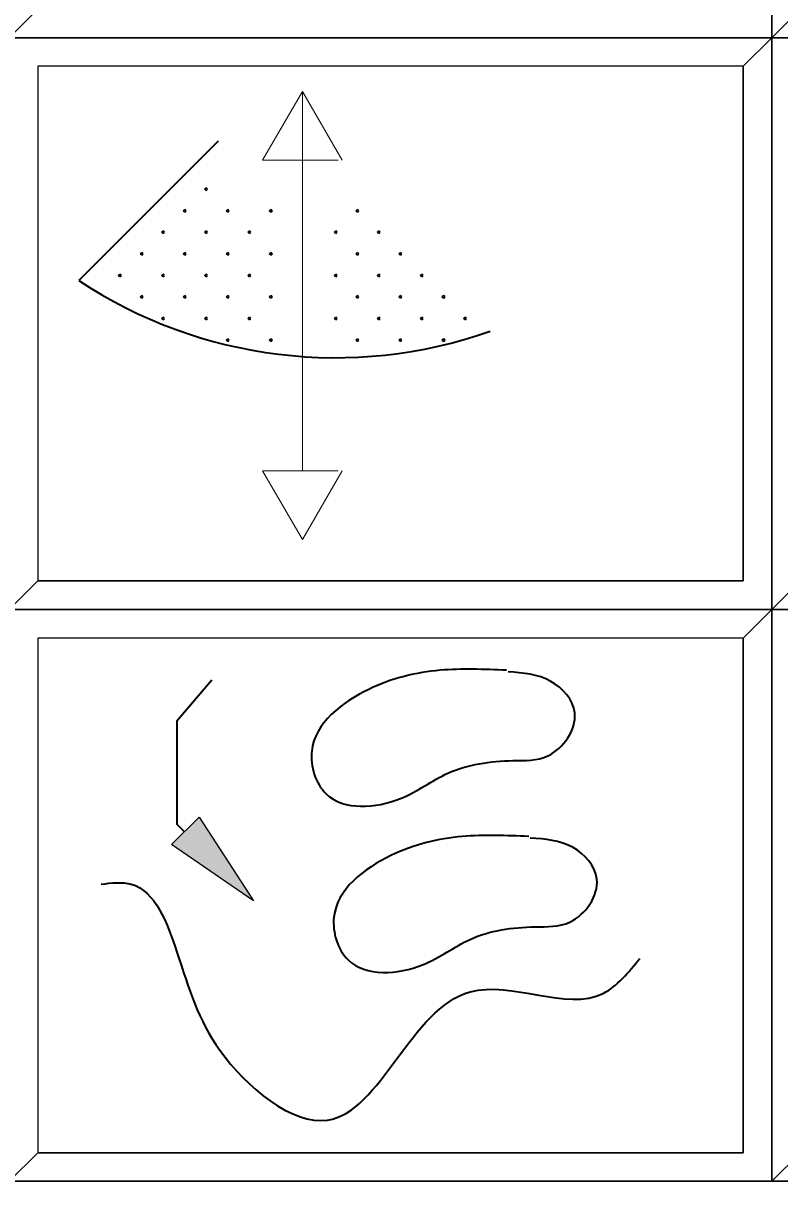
# Model space of a CAD drawing. Extents: x 95906.8 to 95923.6, y 90964.8 to 90972.8.
# Drawn here: x 95914.937 to 95915.334, y 90966.954 to 90967.569 of the extents above; entities that cross this region are included whole.
import ezdxf

# ---------------------------------------------------------------- set-up
doc = ezdxf.new("R2010")
doc.units = 0
doc.header["$LTSCALE"] = 0.019
doc.linetypes.add('MEDIUM_DASHED', pattern=[4.5, 3, -1.5])
for name, color, linetype, lineweight in [('1', 7, 'Continuous', 25), ('11', 7, 'Continuous', 25), ('2', 7, 'Continuous', 13), ('3', 7, 'Continuous', 25), ('6', 7, 'Continuous', 35)]:
    doc.layers.add(name, color=color, linetype=linetype, lineweight=lineweight)

msp = doc.modelspace()

# ---------------------------------------------------------------- hatches: boundary and pattern name
at = {"layer": '6'}
msp.add_hatch(color=256, dxfattribs=at).paths.add_polyline_path([(95915.0295, 90967.1527), (95915.058, 90967.1089), (95915.0149, 90967.1384)])

# ---------------------------------------------------------------- linework, layer by layer
at = {"layer": '1'}
for points in [[(95914.9298, 90967.5617), (95915.3298, 90967.5617), (95915.3298, 90967.8617), (95914.9298, 90967.8617)], [(95915.3298, 90967.5617), (95915.7298, 90967.5617), (95915.7298, 90967.8617), (95915.3298, 90967.8617)], [(95914.9298, 90967.2617), (95915.3298, 90967.2617), (95915.3298, 90967.5617), (95914.9298, 90967.5617)], [(95915.3298, 90967.2617), (95915.7298, 90967.2617), (95915.7298, 90967.5617), (95915.3298, 90967.5617)], [(95914.9298, 90966.9617), (95915.3298, 90966.9617), (95915.3298, 90967.2617), (95914.9298, 90967.2617)], [(95915.3298, 90966.9617), (95915.7298, 90966.9617), (95915.7298, 90967.2617), (95915.3298, 90967.2617)], [(95914.5298, 90966.8617), (95916.1298, 90966.8617), (95916.1298, 90966.9617), (95914.5298, 90966.9617)]]:
    msp.add_lwpolyline(points, close=True, dxfattribs=at)
at = {"layer": '11'}
for points in [[(95914.9448, 90967.2767), (95915.3148, 90967.2767), (95915.3148, 90967.5467), (95914.9448, 90967.5467)], [(95914.9448, 90966.9767), (95915.3148, 90966.9767), (95915.3148, 90967.2467), (95914.9448, 90967.2467)]]:
    msp.add_lwpolyline(points, close=True, dxfattribs=at)
at = {"layer": '2'}
for points in [[(95914.9298, 90967.8617), (95914.9298, 90967.5617), (95914.9448, 90967.5767), (95914.9448, 90967.8467), (95915.3148, 90967.8467), (95915.3298, 90967.8617)], [(95915.3298, 90967.8617), (95915.3298, 90967.5617), (95915.3448, 90967.5767), (95915.3448, 90967.8467), (95915.7148, 90967.8467), (95915.7298, 90967.8617)], [(95914.9298, 90967.5617), (95914.9298, 90967.2617), (95914.9448, 90967.2767), (95914.9448, 90967.5467), (95915.3148, 90967.5467), (95915.3298, 90967.5617)], [(95915.3298, 90967.5617), (95915.3298, 90967.2617), (95915.3448, 90967.2767), (95915.3448, 90967.5467), (95915.7148, 90967.5467), (95915.7298, 90967.5617)], [(95914.9298, 90967.2617), (95914.9298, 90966.9617), (95914.9448, 90966.9767), (95914.9448, 90967.2467), (95915.3148, 90967.2467), (95915.3298, 90967.2617)], [(95915.3298, 90967.2617), (95915.3298, 90966.9617), (95915.3448, 90966.9767), (95915.3448, 90967.2467), (95915.7148, 90967.2467), (95915.7298, 90967.2617)], [(95914.5298, 90966.9617), (95914.5298, 90966.8617), (95914.5448, 90966.8767), (95914.5448, 90966.9467), (95916.1148, 90966.9467), (95916.1298, 90966.9617)]]:
    msp.add_lwpolyline(points, close=True, dxfattribs=at)
at = {"layer": '3'}
for points in [[(95914.9298, 90967.5617), (95915.3298, 90967.5617), (95915.3298, 90967.8617), (95915.3148, 90967.8467), (95915.3148, 90967.5767), (95914.9448, 90967.5767)], [(95915.3298, 90967.5617), (95915.7298, 90967.5617), (95915.7298, 90967.8617), (95915.7148, 90967.8467), (95915.7148, 90967.5767), (95915.3448, 90967.5767)], [(95914.9298, 90967.2617), (95915.3298, 90967.2617), (95915.3298, 90967.5617), (95915.3148, 90967.5467), (95915.3148, 90967.2767), (95914.9448, 90967.2767)], [(95915.3298, 90967.2617), (95915.7298, 90967.2617), (95915.7298, 90967.5617), (95915.7148, 90967.5467), (95915.7148, 90967.2767), (95915.3448, 90967.2767)], [(95914.9298, 90966.9617), (95915.3298, 90966.9617), (95915.3298, 90967.2617), (95915.3148, 90967.2467), (95915.3148, 90966.9767), (95914.9448, 90966.9767)], [(95915.3298, 90966.9617), (95915.7298, 90966.9617), (95915.7298, 90967.2617), (95915.7148, 90967.2467), (95915.7148, 90966.9767), (95915.3448, 90966.9767)]]:
    msp.add_lwpolyline(points, close=True, dxfattribs=at)
at = {"layer": '6', "lineweight": 13}
for p, q in [((95915.0836, 90967.433), (95915.0836, 90967.5335)), ((95915.0627, 90967.4975), (95915.1023, 90967.4975))]:
    msp.add_line(p, q, dxfattribs=at)
at = {"layer": '6'}
for p, q in [((95915.0394, 90967.5074), (95914.9663, 90967.4343)), ((95915.0325, 90967.4822), (95915.0332, 90967.483)), ((95915.0332, 90967.4815), (95915.0325, 90967.4822)), ((95915.0339, 90967.4822), (95915.0332, 90967.483)), ((95915.0332, 90967.4815), (95915.0339, 90967.4822)), ((95915.0212, 90967.4709), (95915.0219, 90967.4716)), ((95915.0219, 90967.4702), (95915.0212, 90967.4709)), ((95915.0226, 90967.4709), (95915.0219, 90967.4716)), ((95915.0219, 90967.4702), (95915.0226, 90967.4709)), ((95915.0438, 90967.4709), (95915.0445, 90967.4716)), ((95915.0445, 90967.4702), (95915.0438, 90967.4709)), ((95915.0452, 90967.4709), (95915.0445, 90967.4716)), ((95915.0445, 90967.4702), (95915.0452, 90967.4709)), ((95915.0664, 90967.4709), (95915.0671, 90967.4716)), ((95915.0671, 90967.4702), (95915.0664, 90967.4709)), ((95915.0679, 90967.4709), (95915.0671, 90967.4716)), ((95915.0671, 90967.4702), (95915.0679, 90967.4709)), ((95915.1117, 90967.4709), (95915.1124, 90967.4716)), ((95915.1124, 90967.4702), (95915.1117, 90967.4709)), ((95915.1131, 90967.4709), (95915.1124, 90967.4716)), ((95915.1124, 90967.4702), (95915.1131, 90967.4709)), ((95915.0099, 90967.4596), (95915.0106, 90967.4603)), ((95915.0106, 90967.4589), (95915.0099, 90967.4596)), ((95915.0113, 90967.4596), (95915.0106, 90967.4603)), ((95915.0106, 90967.4589), (95915.0113, 90967.4596)), ((95915.0325, 90967.4596), (95915.0332, 90967.4603)), ((95915.0332, 90967.4589), (95915.0325, 90967.4596)), ((95915.0339, 90967.4596), (95915.0332, 90967.4603)), ((95915.0332, 90967.4589), (95915.0339, 90967.4596)), ((95915.0551, 90967.4596), (95915.0558, 90967.4603)), ((95915.0558, 90967.4589), (95915.0551, 90967.4596)), ((95915.0565, 90967.4596), (95915.0558, 90967.4603)), ((95915.0558, 90967.4589), (95915.0565, 90967.4596)), ((95915.1004, 90967.4596), (95915.1011, 90967.4603)), ((95915.1011, 90967.4589), (95915.1004, 90967.4596)), ((95915.1018, 90967.4596), (95915.1011, 90967.4603)), ((95915.1011, 90967.4589), (95915.1018, 90967.4596)), ((95915.123, 90967.4596), (95915.1237, 90967.4603)), ((95915.1237, 90967.4589), (95915.123, 90967.4596)), ((95915.1244, 90967.4596), (95915.1237, 90967.4603)), ((95915.1237, 90967.4589), (95915.1244, 90967.4596)), ((95914.9986, 90967.4483), (95914.9993, 90967.449)), ((95914.9993, 90967.4476), (95914.9986, 90967.4483)), ((95915, 90967.4483), (95914.9993, 90967.449)), ((95914.9993, 90967.4476), (95915, 90967.4483)), ((95915.0212, 90967.4483), (95915.0219, 90967.449)), ((95915.0219, 90967.4476), (95915.0212, 90967.4483)), ((95915.0226, 90967.4483), (95915.0219, 90967.449)), ((95915.0219, 90967.4476), (95915.0226, 90967.4483)), ((95915.0438, 90967.4483), (95915.0445, 90967.449)), ((95915.0445, 90967.4476), (95915.0438, 90967.4483)), ((95915.0452, 90967.4483), (95915.0445, 90967.449)), ((95915.0445, 90967.4476), (95915.0452, 90967.4483)), ((95915.0664, 90967.4483), (95915.0671, 90967.449)), ((95915.0671, 90967.4476), (95915.0664, 90967.4483)), ((95915.0679, 90967.4483), (95915.0671, 90967.449)), ((95915.0671, 90967.4476), (95915.0679, 90967.4483)), ((95915.1117, 90967.4483), (95915.1124, 90967.449)), ((95915.1124, 90967.4476), (95915.1117, 90967.4483)), ((95915.1131, 90967.4483), (95915.1124, 90967.449)), ((95915.1124, 90967.4476), (95915.1131, 90967.4483)), ((95915.1343, 90967.4483), (95915.135, 90967.449)), ((95915.135, 90967.4476), (95915.1343, 90967.4483)), ((95915.1357, 90967.4483), (95915.135, 90967.449)), ((95915.135, 90967.4476), (95915.1357, 90967.4483)), ((95914.9872, 90967.437), (95914.9879, 90967.4377)), ((95914.9879, 90967.4363), (95914.9872, 90967.437)), ((95914.9887, 90967.437), (95914.9879, 90967.4377)), ((95914.9879, 90967.4363), (95914.9887, 90967.437)), ((95915.0099, 90967.437), (95915.0106, 90967.4377)), ((95915.0106, 90967.4363), (95915.0099, 90967.437)), ((95915.0113, 90967.437), (95915.0106, 90967.4377)), ((95915.0106, 90967.4363), (95915.0113, 90967.437)), ((95915.0325, 90967.437), (95915.0332, 90967.4377)), ((95915.0332, 90967.4363), (95915.0325, 90967.437)), ((95915.0339, 90967.437), (95915.0332, 90967.4377)), ((95915.0332, 90967.4363), (95915.0339, 90967.437)), ((95915.0551, 90967.437), (95915.0558, 90967.4377)), ((95915.0558, 90967.4363), (95915.0551, 90967.437)), ((95915.0565, 90967.437), (95915.0558, 90967.4377)), ((95915.0558, 90967.4363), (95915.0565, 90967.437)), ((95915.1004, 90967.437), (95915.1011, 90967.4377)), ((95915.1011, 90967.4363), (95915.1004, 90967.437)), ((95915.1018, 90967.437), (95915.1011, 90967.4377)), ((95915.1011, 90967.4363), (95915.1018, 90967.437)), ((95915.123, 90967.437), (95915.1237, 90967.4377)), ((95915.1237, 90967.4363), (95915.123, 90967.437)), ((95915.1244, 90967.437), (95915.1237, 90967.4377)), ((95915.1237, 90967.4363), (95915.1244, 90967.437)), ((95915.1456, 90967.437), (95915.1463, 90967.4377)), ((95915.1463, 90967.4363), (95915.1456, 90967.437)), ((95915.147, 90967.437), (95915.1463, 90967.4377)), ((95915.1463, 90967.4363), (95915.147, 90967.437)), ((95914.9986, 90967.4257), (95914.9993, 90967.4264)), ((95914.9993, 90967.425), (95914.9986, 90967.4257)), ((95915, 90967.4257), (95914.9993, 90967.4264)), ((95914.9993, 90967.425), (95915, 90967.4257)), ((95915.0212, 90967.4257), (95915.0219, 90967.4264)), ((95915.0219, 90967.425), (95915.0212, 90967.4257)), ((95915.0226, 90967.4257), (95915.0219, 90967.4264)), ((95915.0219, 90967.425), (95915.0226, 90967.4257)), ((95915.0438, 90967.4257), (95915.0445, 90967.4264)), ((95915.0445, 90967.425), (95915.0438, 90967.4257)), ((95915.0452, 90967.4257), (95915.0445, 90967.4264)), ((95915.0445, 90967.425), (95915.0452, 90967.4257)), ((95915.0664, 90967.4257), (95915.0671, 90967.4264)), ((95915.0671, 90967.425), (95915.0664, 90967.4257)), ((95915.0679, 90967.4257), (95915.0671, 90967.4264)), ((95915.0671, 90967.425), (95915.0679, 90967.4257)), ((95915.1117, 90967.4257), (95915.1124, 90967.4264)), ((95915.1124, 90967.425), (95915.1117, 90967.4257)), ((95915.1131, 90967.4257), (95915.1124, 90967.4264)), ((95915.1124, 90967.425), (95915.1131, 90967.4257)), ((95915.1343, 90967.4257), (95915.135, 90967.4264)), ((95915.135, 90967.425), (95915.1343, 90967.4257)), ((95915.1357, 90967.4257), (95915.135, 90967.4264)), ((95915.135, 90967.425), (95915.1357, 90967.4257)), ((95915.1569, 90967.4257), (95915.1577, 90967.4264)), ((95915.1577, 90967.425), (95915.1569, 90967.4257)), ((95915.1584, 90967.4257), (95915.1577, 90967.4264)), ((95915.1577, 90967.425), (95915.1584, 90967.4257)), ((95915.0099, 90967.4144), (95915.0106, 90967.4151)), ((95915.0106, 90967.4137), (95915.0099, 90967.4144)), ((95915.0113, 90967.4144), (95915.0106, 90967.4151)), ((95915.0106, 90967.4137), (95915.0113, 90967.4144)), ((95915.0325, 90967.4144), (95915.0332, 90967.4151)), ((95915.0332, 90967.4137), (95915.0325, 90967.4144)), ((95915.0339, 90967.4144), (95915.0332, 90967.4151)), ((95915.0332, 90967.4137), (95915.0339, 90967.4144)), ((95915.0551, 90967.4144), (95915.0558, 90967.4151)), ((95915.0558, 90967.4137), (95915.0551, 90967.4144)), ((95915.0565, 90967.4144), (95915.0558, 90967.4151)), ((95915.0558, 90967.4137), (95915.0565, 90967.4144)), ((95915.1004, 90967.4144), (95915.1011, 90967.4151)), ((95915.1011, 90967.4137), (95915.1004, 90967.4144)), ((95915.1018, 90967.4144), (95915.1011, 90967.4151)), ((95915.1011, 90967.4137), (95915.1018, 90967.4144)), ((95915.123, 90967.4144), (95915.1237, 90967.4151)), ((95915.1237, 90967.4137), (95915.123, 90967.4144)), ((95915.1244, 90967.4144), (95915.1237, 90967.4151)), ((95915.1237, 90967.4137), (95915.1244, 90967.4144)), ((95915.1456, 90967.4144), (95915.1463, 90967.4151)), ((95915.1463, 90967.4137), (95915.1456, 90967.4144)), ((95915.147, 90967.4144), (95915.1463, 90967.4151)), ((95915.1463, 90967.4137), (95915.147, 90967.4144)), ((95915.1683, 90967.4144), (95915.169, 90967.4151)), ((95915.169, 90967.4137), (95915.1683, 90967.4144)), ((95915.1697, 90967.4144), (95915.169, 90967.4151)), ((95915.169, 90967.4137), (95915.1697, 90967.4144)), ((95915.0438, 90967.4031), (95915.0445, 90967.4038)), ((95915.0445, 90967.4023), (95915.0438, 90967.4031)), ((95915.0452, 90967.4031), (95915.0445, 90967.4038)), ((95915.0445, 90967.4023), (95915.0452, 90967.4031)), ((95915.0664, 90967.4031), (95915.0671, 90967.4038)), ((95915.0671, 90967.4023), (95915.0664, 90967.4031)), ((95915.0679, 90967.4031), (95915.0671, 90967.4038)), ((95915.0671, 90967.4023), (95915.0679, 90967.4031)), ((95915.1117, 90967.4031), (95915.1124, 90967.4038)), ((95915.1124, 90967.4023), (95915.1117, 90967.4031)), ((95915.1131, 90967.4031), (95915.1124, 90967.4038)), ((95915.1124, 90967.4023), (95915.1131, 90967.4031)), ((95915.1343, 90967.4031), (95915.135, 90967.4038)), ((95915.135, 90967.4023), (95915.1343, 90967.4031)), ((95915.1357, 90967.4031), (95915.135, 90967.4038)), ((95915.135, 90967.4023), (95915.1357, 90967.4031)), ((95915.1569, 90967.4031), (95915.1577, 90967.4038)), ((95915.1577, 90967.4023), (95915.1569, 90967.4031)), ((95915.1584, 90967.4031), (95915.1577, 90967.4038)), ((95915.1577, 90967.4023), (95915.1584, 90967.4031))]:
    msp.add_line(p, q, dxfattribs=at)
at = {"layer": '6', "linetype": 'MEDIUM_DASHED', "lineweight": 13}
for p, q in [((95915.0836, 90967.3345), (95915.0836, 90967.433)), ((95915.0627, 90967.3345), (95915.1023, 90967.3345))]:
    msp.add_line(p, q, dxfattribs=at)
at = {"layer": '6', "lineweight": 13}
msp.add_lwpolyline([(95915.1044, 90967.4975), (95915.0836, 90967.5335), (95915.0627, 90967.4975)], dxfattribs=at)
at = {"layer": '6', "linetype": 'MEDIUM_DASHED', "lineweight": 13}
msp.add_lwpolyline([(95915.1044, 90967.3345), (95915.0836, 90967.2985), (95915.0627, 90967.3345)], dxfattribs=at)
at = {"layer": '6'}
msp.add_lwpolyline([(95915.0361, 90967.2247), (95915.0178, 90967.2031), (95915.0178, 90967.1491), (95915.0218, 90967.145)], dxfattribs=at)
at = {"layer": '6', "lineweight": 25}
msp.add_lwpolyline([(95915.0295, 90967.1527), (95915.058, 90967.1089), (95915.0149, 90967.1384)], close=True, dxfattribs=at)
at = {"layer": '6'}
msp.add_arc((95915.10094, 90967.63792), 0.24411, 236.52679, 289.41928, dxfattribs=at)
for points in [[(95915.1907, 90967.2298), (95915.1558, 90967.2298), (95915.1184, 90967.2198), (95915.0885, 90967.1874), (95915.096, 90967.165), (95915.135, 90967.1625), (95915.1599, 90967.1758), (95915.194, 90967.1824), (95915.2123, 90967.1849), (95915.2264, 90967.2074), (95915.2139, 90967.224), (95915.1915, 90967.229)], [(95915.2023, 90967.1426), (95915.1674, 90967.1426), (95915.13, 90967.1326), (95915.1001, 90967.1002), (95915.1076, 90967.0778), (95915.1466, 90967.0753), (95915.1715, 90967.0886), (95915.2056, 90967.0952), (95915.2239, 90967.0977), (95915.238, 90967.1202), (95915.2255, 90967.1368), (95915.2031, 90967.1418)], [(95914.978, 90967.1176), (95914.9938, 90967.1176), (95915.0178, 90967.0819), (95915.0403, 90967.0304), (95915.0968, 90966.9938), (95915.1716, 90967.0611), (95915.2414, 90967.0603), (95915.2605, 90967.0786)]]:
    msp.add_spline(points, degree=3, dxfattribs=at)

doc.saveas('drawing.dxf')
